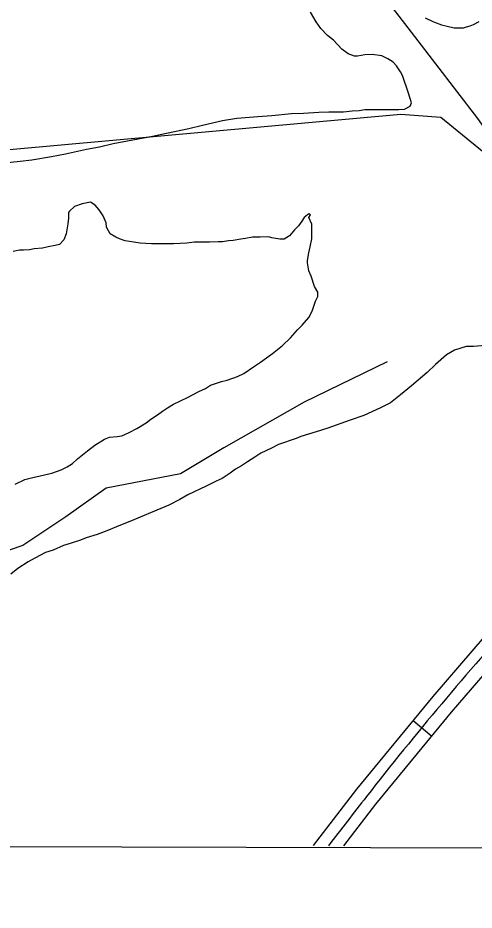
# Model space of a CAD drawing. Extents: x 3161564 to 3199464, y 849354 to 874788.
# Drawn here: x 3168810 to 3169375, y 854733 to 855837 of the extents above; entities that cross this region are included whole.
import ezdxf

# ---------------------------------------------------------------- set-up
doc = ezdxf.new("R2010")
doc.units = 0
for name, color, linetype in [('V-GRID-FRAM', 7, 'Continuous'), ('V-ROAD-CNTR', 7, 'Continuous'), ('V-SITE-VEGE', 7, 'Continuous'), ('V-TOPO-SHOR', 7, 'Continuous')]:
    doc.layers.add(name, color=color, linetype=linetype)

msp = doc.modelspace()

# ---------------------------------------------------------------- linework, layer by layer
at = {"layer": 'V-GRID-FRAM'}
msp.add_lwpolyline([(3165819.2, 873007.6), (3197186.7, 872920.9), (3197144.3, 854733.3), (3165761, 854820), (3165819.2, 873007.6)], dxfattribs=at)
at = {"layer": 'V-ROAD-CNTR'}
msp.add_line((3169299.9, 854967.8), (3169323.1, 854948.7), dxfattribs=at)
for points in [[(3169176.4, 854813.2), (3169230.3, 854883.1), (3169324.5, 854997.6), (3169421.3, 855109.8)], [(3169214.2, 854813.1), (3169253.8, 854864.4), (3169347.4, 854978.3), (3169443.9, 855090)]]:
    msp.add_lwpolyline(points, dxfattribs=at)
msp.add_spline([(3174399.9, 857841.7), (3174296.9, 857801.4), (3174229.2, 857773.6), (3174127.5, 857719.2), (3174052.2, 857685.1), (3173961.2, 857632.7), (3173863.1, 857577.3), (3173775.7, 857514.5), (3173667.4, 857438.2), (3173583.5, 857382.2), (3173466.3, 857293.8), (3173326.4, 857196.8), (3173208.2, 857103.9), (3173124.9, 857039.7), (3173062.4, 856997.7), (3173002.9, 856961.4), (3172942.7, 856940.3), (3172702.8, 856854.8), (3172485.5, 856781), (3172303, 856726.4), (3172035.6, 856644.2), (3171830.5, 856588.8), (3171569.6, 856517.3), (3171437, 856474.5), (3171336.5, 856417.2), (3171269.5, 856387.4), (3171165, 856328.6), (3171074.1, 856263.7), (3171010.5, 856202.1), (3170960, 856128.2), (3170908.2, 856036.2), (3170872.3, 855999.8), (3170841.7, 855977.7), (3170780.3, 855922.5), (3170678.8, 855863.9), (3170336.9, 855673.9), (3170028.9, 855496.6), (3169695.4, 855304.9), (3169594.2, 855246.1), (3169533.3, 855211.9), (3169509.6, 855185.9), (3169432.6, 855099.9), (3169242, 854873.8), (3169195.1, 854813.1)], degree=3, dxfattribs=at)
at = {"layer": 'V-SITE-VEGE'}
for p, q in [((3169179.8, 855832.4), (3169172.8, 855844.6)), ((3169185.6, 855824.2), (3169179.8, 855832.4)), ((3169314.8, 855837.5), (3169324.1, 855832.8)), ((3169324.1, 855832.8), (3169326.4, 855832.2)), ((3169326.4, 855832.2), (3169335.1, 855828.7)), ((3169374.7, 855829.3), (3169381.6, 855832.8)), ((3169193.7, 855815.5), (3169185.6, 855824.2)), ((3169335.1, 855828.7), (3169342.1, 855827)), ((3169342.1, 855827), (3169350.8, 855825.2)), ((3169350.8, 855825.2), (3169362.4, 855825.2)), ((3169362.4, 855825.2), (3169365.9, 855826.4)), ((3169365.9, 855826.4), (3169370.6, 855827.5)), ((3169370.6, 855827.5), (3169374.7, 855829.3)), ((3169201.3, 855809.7), (3169193.7, 855815.5)), ((3169211.7, 855798.6), (3169201.3, 855809.7)), ((3169219.3, 855792.8), (3169211.7, 855798.6)), ((3169227.4, 855789.9), (3169219.3, 855792.8)), ((3169230.9, 855789.9), (3169227.4, 855789.9)), ((3169240.2, 855791.6), (3169230.9, 855789.9)), ((3169249, 855792.2), (3169240.2, 855791.6)), ((3169261.2, 855790.4), (3169249, 855792.2)), ((3169268.7, 855786.9), (3169261.2, 855790.4)), ((3169275.1, 855782.8), (3169268.7, 855786.9)), ((3169279.2, 855778.2), (3169275.1, 855782.8)), ((3169284.4, 855770.6), (3169279.2, 855778.2)), ((3169286.8, 855766), (3169284.4, 855770.6)), ((3169294.3, 855744.4), (3169286.8, 855766)), ((3169297.8, 855732.2), (3169294.3, 855744.4)), ((3169213.4, 855721.2), (3169224.5, 855722.4)), ((3169224.5, 855722.4), (3169233.2, 855723)), ((3169233.2, 855723), (3169240.2, 855724.1)), ((3169240.2, 855724.1), (3169282.1, 855724.1)), ((3169282.1, 855724.1), (3169289, 855724.6)), ((3169289, 855724.6), (3169296, 855728.1)), ((3169296, 855728.1), (3169297.8, 855732.2)), ((3169063.9, 855710.3), (3169081.3, 855713.2)), ((3169081.3, 855713.2), (3169107.5, 855715.5)), ((3169107.5, 855715.5), (3169125, 855716.7)), ((3169125, 855716.7), (3169149.4, 855719)), ((3169149.4, 855719), (3169164, 855719.5)), ((3169164, 855719.5), (3169183.2, 855720.7)), ((3169183.2, 855720.7), (3169195.4, 855721.2)), ((3169195.4, 855721.2), (3169213.4, 855721.2)), ((3168994.6, 855694.7), (3169022, 855700.5)), ((3169022, 855700.5), (3169038.9, 855704.5)), ((3169038.9, 855704.5), (3169063.9, 855710.3)), ((3168928.3, 855682), (3168977.2, 855691.2)), ((3168977.2, 855691.2), (3168994.6, 855694.7)), ((3168895.2, 855675), (3168911.4, 855677.9)), ((3168911.4, 855677.9), (3168928.3, 855682)), ((3168852.1, 855665.8), (3168869.5, 855669.2)), ((3168869.5, 855669.2), (3168895.2, 855675)), ((3168793.9, 855658.2), (3168813.1, 855660)), ((3168813.1, 855660), (3168827.7, 855661.7)), ((3168827.7, 855661.7), (3168852.1, 855665.8)), ((3168880.5, 855604.1), (3168874.1, 855598.2)), ((3168889.8, 855607.5), (3168880.5, 855604.1)), ((3168900.3, 855609.3), (3168889.8, 855607.5)), ((3168906.1, 855605.8), (3168900.3, 855609.3)), ((3168910.8, 855600), (3168906.1, 855605.8)), ((3168873, 855589.5), (3168872.4, 855582.5)), ((3168874.1, 855598.2), (3168873, 855596.5)), ((3168873, 855596.5), (3168873, 855589.5)), ((3168916, 855592.4), (3168910.8, 855600)), ((3168919.5, 855583.7), (3168916, 855592.4)), ((3169165, 855590.4), (3169162.1, 855585.7)), ((3169169.1, 855593.9), (3169165, 855590.4)), ((3169170.8, 855595), (3169169.1, 855593.9)), ((3169172.6, 855593.9), (3169170.8, 855595)), ((3169170.8, 855590.4), (3169172.6, 855593.9)), ((3169174.3, 855582.2), (3169170.8, 855590.4)), ((3168872.4, 855582.5), (3168870, 855570.3)), ((3168920.1, 855578.4), (3168919.5, 855583.7)), ((3168922.4, 855573.8), (3168920.1, 855578.4)), ((3169158, 855579.9), (3169152.8, 855575.3)), ((3169162.1, 855585.7), (3169158, 855579.9)), ((3169174.3, 855564.2), (3169174.3, 855582.2)), ((3168870, 855570.3), (3168867.1, 855562.8)), ((3168924.7, 855570.3), (3168922.4, 855573.8)), ((3168931.7, 855566.2), (3168924.7, 855570.3)), ((3169146.9, 855567.7), (3169140, 855563.7)), ((3169152.8, 855575.3), (3169146.9, 855567.7)), ((3168861.9, 855557), (3168856.6, 855555.8)), ((3168867.1, 855562.8), (3168861.9, 855557)), ((3168936.3, 855563.9), (3168931.7, 855566.2)), ((3168943.3, 855561.5), (3168936.3, 855563.9)), ((3168953.8, 855559.8), (3168943.3, 855561.5)), ((3168961.9, 855558.6), (3168953.8, 855559.8)), ((3168975.9, 855558), (3168961.9, 855558.6)), ((3169003.2, 855558), (3168975.9, 855558)), ((3169019.5, 855558.5), (3169003.2, 855558)), ((3169028.8, 855559.7), (3169019.5, 855558.5)), ((3169047.5, 855559.7), (3169028.8, 855559.7)), ((3169058.5, 855560.2), (3169047.5, 855559.7)), ((3169063.7, 855560.2), (3169058.5, 855560.2)), ((3169071.3, 855561.4), (3169063.7, 855560.2)), ((3169077.1, 855562), (3169071.3, 855561.4)), ((3169086.4, 855563.7), (3169077.1, 855562)), ((3169092.2, 855564.3), (3169086.4, 855563.7)), ((3169101, 855566), (3169092.2, 855564.3)), ((3169110.3, 855566), (3169101, 855566)), ((3169119, 855566.6), (3169110.3, 855566)), ((3169122.5, 855566), (3169119, 855566.6)), ((3169124.8, 855565.4), (3169122.5, 855566)), ((3169134.7, 855563.7), (3169124.8, 855565.4)), ((3169140, 855563.7), (3169134.7, 855563.7)), ((3169172.5, 855554.3), (3169174.3, 855564.2)), ((3168812.4, 855550), (3168804.3, 855548.3)), ((3168817.1, 855550), (3168812.4, 855550)), ((3168824.6, 855550.6), (3168817.1, 855550)), ((3168830.5, 855551.8), (3168824.6, 855550.6)), ((3168840.9, 855552.3), (3168830.5, 855551.8)), ((3168847.9, 855554.1), (3168840.9, 855552.3)), ((3168856.6, 855555.8), (3168847.9, 855554.1)), ((3169169, 855537.4), (3169170.8, 855546.8)), ((3169170.8, 855546.8), (3169172.5, 855554.3)), ((3169169, 855534.5), (3169169, 855537.4)), ((3169170.7, 855524.6), (3169169, 855534.5)), ((3169173.6, 855517.7), (3169170.7, 855524.6)), ((3169177.7, 855504.9), (3169173.6, 855517.7)), ((3169181.8, 855497.9), (3169177.7, 855504.9)), ((3169178.8, 855486.8), (3169181.8, 855492.6)), ((3169181.8, 855492.6), (3169181.8, 855497.9)), ((3169174.8, 855474.6), (3169178.8, 855486.8)), ((3169170.7, 855466.5), (3169174.8, 855474.6)), ((3169156.7, 855451.4), (3169162.5, 855457.2)), ((3169162.5, 855457.2), (3169170.7, 855466.5)), ((3169148, 855441.5), (3169156.7, 855451.4)), ((3169138.1, 855432.2), (3169148, 855441.5)), ((3169125.8, 855422.3), (3169138.1, 855432.2)), ((3169351, 855426.2), (3169341.1, 855420.3)), ((3169365.5, 855430.8), (3169351, 855426.2)), ((3169374.8, 855430.8), (3169365.5, 855430.8)), ((3169389.4, 855431.9), (3169374.8, 855430.8)), ((3169110.7, 855411.3), (3169125.8, 855422.3)), ((3169341.1, 855420.3), (3169327.7, 855408.7)), ((3169090.3, 855397.3), (3169102, 855405.5)), ((3169102, 855405.5), (3169110.7, 855411.3)), ((3169327.7, 855408.7), (3169317.2, 855398.8)), ((3169069.4, 855389.2), (3169082.2, 855393.8)), ((3169082.2, 855393.8), (3169090.3, 855397.3)), ((3169317.2, 855398.8), (3169298, 855382)), ((3169042.6, 855378.8), (3169049, 855382.8)), ((3169049, 855382.8), (3169062.4, 855387.5)), ((3169062.4, 855387.5), (3169069.4, 855389.2)), ((3169298, 855382), (3169284, 855371)), ((3169020.5, 855367.7), (3169034.5, 855375.3)), ((3169034.5, 855375.3), (3169042.6, 855378.8)), ((3169284, 855371), (3169271.8, 855361.1)), ((3168995.5, 855355), (3169003, 855359.6)), ((3169003, 855359.6), (3169020.5, 855367.7)), ((3169271.8, 855361.1), (3169259.6, 855354.7)), ((3168975.1, 855341), (3168983.2, 855346.2)), ((3168983.2, 855346.2), (3168989.6, 855350.9)), ((3168989.6, 855350.9), (3168995.5, 855355)), ((3169259.6, 855354.7), (3169238.6, 855345.4)), ((3168957.6, 855329.4), (3168969.3, 855336.4)), ((3168969.3, 855336.4), (3168975.1, 855341)), ((3169221.7, 855339.6), (3169194.4, 855329.7)), ((3169238.6, 855345.4), (3169221.7, 855339.6)), ((3168939, 855320.1), (3168948.3, 855324.2)), ((3168948.3, 855324.2), (3168957.6, 855329.4)), ((3169179.8, 855325.1), (3169160.6, 855319.3)), ((3169194.4, 855329.7), (3169179.8, 855325.1)), ((3168905.8, 855308.5), (3168917.5, 855316.1)), ((3168917.5, 855316.1), (3168923.9, 855318.4)), ((3168923.9, 855318.4), (3168933.2, 855319.5)), ((3168933.2, 855319.5), (3168939, 855320.1)), ((3169154.8, 855317), (3169133.3, 855309.4)), ((3169160.6, 855319.3), (3169154.8, 855317)), ((3168896.5, 855301.5), (3168905.8, 855308.5)), ((3169124.6, 855304.8), (3169111.2, 855299)), ((3169133.3, 855309.4), (3169124.6, 855304.8)), ((3168877.9, 855285.9), (3168884.3, 855291.7)), ((3168884.3, 855291.7), (3168896.5, 855301.5)), ((3169103.6, 855293.8), (3169094.9, 855288)), ((3169111.2, 855299), (3169103.6, 855293.8)), ((3168863.9, 855278.3), (3168871.5, 855281.8)), ((3168871.5, 855281.8), (3168877.9, 855285.9)), ((3169087.3, 855283.3), (3169079.7, 855279.2)), ((3169094.9, 855288), (3169087.3, 855283.3)), ((3168829, 855268.5), (3168852.3, 855274.2)), ((3168852.3, 855274.2), (3168863.9, 855278.3)), ((3169073.3, 855274), (3169063.4, 855267.6)), ((3169079.7, 855279.2), (3169073.3, 855274)), ((3168806.9, 855260.3), (3168819.1, 855266.1)), ((3168819.1, 855266.1), (3168829, 855268.5)), ((3169043.7, 855257.8), (3169021, 855247.3)), ((3169055.9, 855264.1), (3169043.7, 855257.8)), ((3169063.4, 855267.6), (3169055.9, 855264.1)), ((3169021, 855247.3), (3169011.1, 855241.5)), ((3169011.1, 855241.5), (3168997.1, 855234.5)), ((3168987.2, 855230.5), (3168954, 855216.5)), ((3168997.1, 855234.5), (3168987.2, 855230.5)), ((3168954, 855216.5), (3168932.5, 855207.8)), ((3168920.3, 855202.6), (3168908.6, 855198)), ((3168932.5, 855207.8), (3168920.3, 855202.6)), ((3168894.7, 855193.9), (3168887.7, 855191)), ((3168908.6, 855198), (3168894.7, 855193.9)), ((3168866.7, 855184.6), (3168853.9, 855178.8)), ((3168874.9, 855187), (3168866.7, 855184.6)), ((3168887.7, 855191), (3168874.9, 855187)), ((3168844.6, 855175.9), (3168831.2, 855169)), ((3168853.9, 855178.8), (3168844.6, 855175.9)), ((3168823.1, 855164.3), (3168810.3, 855156.2)), ((3168831.2, 855169), (3168823.1, 855164.3)), ((3168810.3, 855156.2), (3168801.5, 855149.2))]:
    msp.add_line(p, q, dxfattribs=at)
at = {"layer": 'V-TOPO-SHOR'}
for points in [[(3169238.3, 856786.3), (3169228.6, 856755.7), (3169203.8, 856720.1), (3169019, 856419.9), (3168971.1, 856340), (3168971.1, 856311.6), (3168979.9, 856258.3), (3169017.2, 856185.4), (3169214.4, 855927.9), (3169301.5, 855814.2), (3169379.6, 855712.9), (3169461.3, 855597.5), (3169534.2, 855512.2), (3169388.5, 855428.7)], [(3166858.1, 855498), (3167788.9, 855583.3), (3169284.6, 855718.3), (3169334.3, 855714.7), (3169412.5, 855650.8)], [(3169267.7, 855411.8), (3169164.7, 855362.1), (3169065.2, 855305.3), (3169011.9, 855273.3), (3168919.5, 855255.5), (3168869.8, 855220), (3168816.5, 855184.5), (3168784.5, 855173.8), (3168756.1, 855163.1), (3168709.9, 855124.1), (3168660.2, 855017.5), (3168635.3, 854910.9), (3168631.8, 854815)]]:
    msp.add_lwpolyline(points, dxfattribs=at)

doc.saveas('drawing.dxf')
